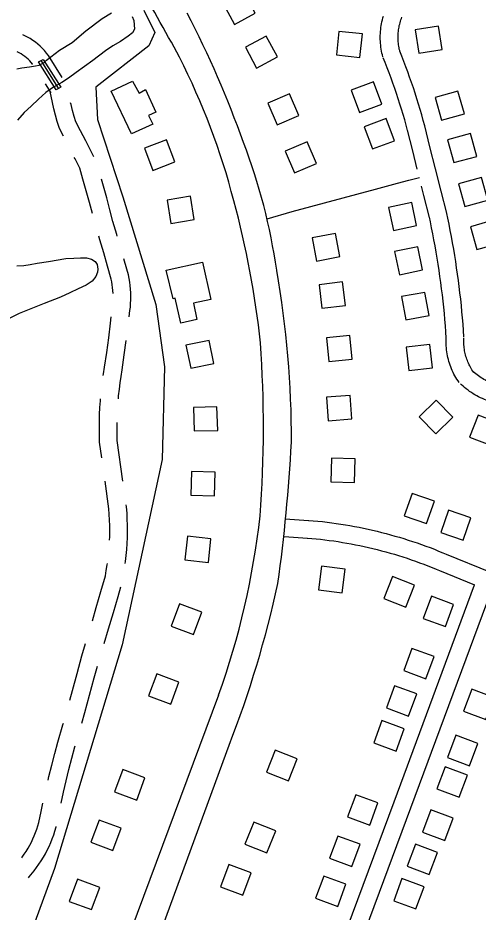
# Model space of a CAD drawing. Extents: x 3568792 to 3606828, y 529143 to 554785.
# Drawn here: x 3587636 to 3588414, y 538929 to 540442 of the extents above; entities that cross this region are included whole.
import ezdxf

# ---------------------------------------------------------------- set-up
doc = ezdxf.new("R2010")
doc.units = 0
for name, color, linetype in [('V-BLDG-OTLN', 7, 'Continuous'), ('V-BRDG-OTLN', 7, 'Continuous'), ('V-ROAD-CNTR', 7, 'Continuous'), ('V-SITE-OTLN', 7, 'Continuous'), ('V-TOPO-SHOR', 7, 'Continuous')]:
    doc.layers.add(name, color=color, linetype=linetype)

msp = doc.modelspace()

# ---------------------------------------------------------------- linework, layer by layer
at = {"layer": 'V-BLDG-OTLN'}
for points in [[(3587983.2, 540466.5), (3588002.1, 540431.3), (3588037.4, 540450.1), (3588018.5, 540485.4)], [(3588307.4, 540422), (3588313.8, 540382.5), (3588353.2, 540388.9), (3588346.9, 540428.4)], [(3588020.8, 540392.6), (3588039.7, 540357.4), (3588074.9, 540376.3), (3588056, 540411.5)], [(3588214.2, 540375.6), (3588218.3, 540415.4), (3588178.5, 540419.4), (3588174.4, 540379.6)], [(3587828, 540246.1), (3587794, 540318.6), (3587829.9, 540335.4), (3587841.3, 540314.8), (3587851.9, 540321.2), (3587869.2, 540282.6), (3587856.9, 540277.4), (3587864, 540262.4)], [(3588251.2, 540296.4), (3588237.1, 540333.9), (3588199.7, 540319.8), (3588213.7, 540282.4)], [(3588058.3, 540298.2), (3588074.1, 540261.5), (3588110.8, 540277.2), (3588095.1, 540314)], [(3588341.4, 540307.6), (3588352.1, 540269.1), (3588390.7, 540279.8), (3588379.9, 540318.3)], [(3588272.7, 540234.6), (3588258.7, 540272.1), (3588221.2, 540258), (3588235.3, 540220.6)], [(3588362.4, 540235.9), (3588373.1, 540197.4), (3588411.7, 540208.1), (3588400.9, 540246.6)], [(3587901.6, 540198.9), (3587887.1, 540236.2), (3587849.9, 540221.7), (3587864.4, 540184.4)], [(3588088.1, 540217), (3588103.9, 540180.2), (3588140.6, 540196), (3588124.9, 540232.8)], [(3588381.1, 540161.8), (3588391.8, 540123.3), (3588430.4, 540134), (3588419.7, 540172.5)], [(3587934.2, 540101.3), (3587927.6, 540140.7), (3587888.2, 540134.2), (3587894.7, 540094.7)], [(3588309.9, 540090.8), (3588301.7, 540130), (3588262.5, 540121.8), (3588270.7, 540082.6)], [(3588401.2, 540089.1), (3588411.9, 540050.6), (3588450.5, 540061.3), (3588439.7, 540099.9)], [(3588133.4, 540070.1), (3588141, 540030.9), (3588180.3, 540038.5), (3588172.7, 540077.8)], [(3588320.2, 540015.9), (3588312, 540055), (3588272.8, 540046.9), (3588281, 540007.7)], [(3587886.9, 540015.5), (3587948.3, 540029.2), (3587962.4, 539966.1), (3587932.7, 539959.5), (3587938.8, 539932.1), (3587911.5, 539926), (3587902.2, 539967.9), (3587898.4, 539967.1)], [(3588145.2, 539990.8), (3588150.1, 539951.1), (3588189.8, 539956), (3588184.9, 539995.7)], [(3588331, 539938.6), (3588323.8, 539977.9), (3588284.5, 539970.7), (3588291.7, 539931.4)], [(3587967.4, 539857.5), (3587959.4, 539896.7), (3587920.2, 539888.7), (3587928.2, 539849.5)], [(3588157.5, 539900.9), (3588161.5, 539861.1), (3588201.3, 539865.1), (3588197.2, 539904.9)], [(3588336.7, 539850.2), (3588332.2, 539889.9), (3588292.4, 539885.5), (3588296.9, 539845.7)], [(3588158, 539800.7), (3588160.8, 539760.8), (3588200.7, 539763.7), (3588197.9, 539803.6)], [(3588371, 539766.8), (3588343, 539795.3), (3588314.4, 539767.3), (3588342.5, 539738.7)], [(3587973.8, 539744.5), (3587972.6, 539784.5), (3587932.7, 539783.4), (3587933.8, 539743.4)], [(3588451.1, 539755.8), (3588413.9, 539770.4), (3588399.2, 539733.2), (3588436.5, 539718.6)], [(3588166.2, 539697.5), (3588164.9, 539657.5), (3588204.9, 539656.2), (3588206.2, 539696.2)], [(3587968.4, 539633.8), (3587969.3, 539673.8), (3587929.3, 539674.7), (3587928.4, 539634.7)], [(3588289.1, 539600), (3588326.8, 539586.8), (3588340, 539624.5), (3588302.3, 539637.7)], [(3588350.8, 539571.7), (3588388.5, 539558.5), (3588401.8, 539596.2), (3588364, 539609.4)], [(3587958.1, 539521.1), (3587962.4, 539560.9), (3587922.7, 539565.2), (3587918.4, 539525.4)], [(3588149.5, 539514.6), (3588144.3, 539474.9), (3588184, 539469.8), (3588189.1, 539509.5)], [(3588306.4, 539482.8), (3588269.1, 539497.3), (3588254.6, 539460.1), (3588291.8, 539445.5)], [(3588358.8, 539412.5), (3588372.6, 539450.1), (3588335, 539463.9), (3588321.2, 539426.3)], [(3587932.9, 539399.2), (3587946.9, 539436.7), (3587909.4, 539450.7), (3587895.4, 539413.2)], [(3588325.8, 539324.3), (3588339.6, 539361.8), (3588302, 539375.6), (3588288.2, 539338.1)], [(3587894.4, 539281.1), (3587908.4, 539318.6), (3587870.9, 539332.6), (3587857, 539295.1)], [(3588296.6, 539261.1), (3588310.4, 539298.6), (3588272.8, 539312.4), (3588259.1, 539274.9)], [(3588403.4, 539306.7), (3588389.3, 539269.3), (3588426.8, 539255.2), (3588440.8, 539292.7)], [(3588275.3, 539201.9), (3588289, 539239.5), (3588251.5, 539253.3), (3588237.7, 539215.7)], [(3588376.2, 539228.5), (3588362.1, 539191.1), (3588399.6, 539177), (3588413.6, 539214.5)], [(3588071.2, 539203.5), (3588056.3, 539166.3), (3588093.4, 539151.5), (3588108.3, 539188.6)], [(3587836.9, 539119), (3587850.9, 539156.5), (3587813.4, 539170.5), (3587799.4, 539133)], [(3588358.4, 539175.2), (3588344.3, 539137.7), (3588381.8, 539123.7), (3588395.8, 539161.1)], [(3588231, 539076.6), (3588244.7, 539114.1), (3588207.2, 539127.9), (3588193.4, 539090.4)], [(3588334.2, 539102.3), (3588320.2, 539064.9), (3588357.6, 539050.8), (3588371.7, 539088.3)], [(3587796.7, 539033.8), (3587810.7, 539071.2), (3587773.3, 539085.2), (3587759.3, 539047.8)], [(3588034.7, 539081.7), (3588019.9, 539044.5), (3588057, 539029.7), (3588071.9, 539066.8)], [(3588200.6, 539006.8), (3588214.4, 539044.3), (3588176.8, 539058.1), (3588163, 539020.5)], [(3588308.1, 539044.4), (3588294.1, 539007), (3588331.5, 538992.9), (3588345.6, 539030.4)], [(3587992.7, 539009.7), (3587978.7, 538972.3), (3588016.2, 538958.3), (3588030.2, 538995.7)], [(3588176.7, 538939.1), (3588190.5, 538976.6), (3588153, 538990.4), (3588139.2, 538952.9)], [(3587760.4, 538933.6), (3587774.4, 538971.1), (3587737, 538985.1), (3587723, 538947.6)], [(3588285.3, 538986.2), (3588271.3, 538948.7), (3588308.8, 538934.7), (3588322.8, 538972.1)]]:
    msp.add_lwpolyline(points, close=True, dxfattribs=at)
at = {"layer": 'V-BRDG-OTLN'}
msp.add_lwpolyline([(3587678.6, 540372.2), (3587708.6, 540324.9), (3587704.9, 540322.9), (3587701, 540320.8), (3587671, 540368.1), (3587675.3, 540370.4)], close=True, dxfattribs=at)
msp.add_lwpolyline([(3587704.9, 540323), (3587704.8, 540323.4), (3587675.6, 540370), (3587675.3, 540370.4)], dxfattribs=at)
at = {"layer": 'V-ROAD-CNTR'}
for p, q in [((3587692.1, 540315.4), (3587682.6, 540330.5)), ((3588348.7, 539507.3), (3588408.1, 539483))]:
    msp.add_line(p, q, dxfattribs=at)
for points in [[(3588253.1, 540376.6), (3588252.3, 540379.6), (3588251.5, 540382.9), (3588250.9, 540386.1), (3588250.3, 540389.4), (3588249.8, 540392.7), (3588249.3, 540396), (3588249, 540399.3), (3588248.8, 540402.7), (3588248.7, 540406), (3588248.6, 540409.3), (3588248.7, 540412.7), (3588248.8, 540416), (3588249, 540419.3), (3588249.3, 540422.6), (3588249.7, 540426), (3588250.2, 540429.3), (3588250.8, 540432.5), (3588251.5, 540435.8), (3588252.3, 540439.1), (3588253.1, 540442.3), (3588254.1, 540445.5)], [(3588282.1, 540384.3), (3588281.4, 540386.9), (3588280.8, 540389.4), (3588280.3, 540391.8), (3588279.9, 540394.3), (3588279.5, 540396.8), (3588279.2, 540399.3), (3588278.9, 540401.8), (3588278.8, 540404.3), (3588278.6, 540406.8), (3588278.6, 540409.3), (3588278.6, 540411.9), (3588278.7, 540414.4), (3588278.9, 540416.9), (3588279.2, 540419.4), (3588279.5, 540421.9), (3588279.8, 540424.4), (3588280.3, 540426.9), (3588280.8, 540429.3), (3588281.4, 540431.8), (3588282, 540434.2), (3588282.7, 540436.6), (3588283.5, 540439), (3588284.3, 540441.4), (3588285.2, 540443.7)], [(3587711.1, 540341.5), (3587687.9, 540378.5), (3587687.2, 540379.4), (3587684.6, 540382.9), (3587681.1, 540387), (3587677.5, 540390.8), (3587673.8, 540394.5), (3587669.8, 540398), (3587665.7, 540401.3), (3587661.4, 540404.3), (3587656.9, 540407.2), (3587652.3, 540409.8), (3587647.6, 540412.2), (3587644.6, 540413.5)], [(3587661.3, 540364), (3587661.1, 540364.2), (3587658.7, 540367.1), (3587656.1, 540369.8), (3587653.4, 540372.5), (3587650.6, 540375), (3587647.6, 540377.3), (3587644.5, 540379.5), (3587641.4, 540381.5), (3587638.1, 540383.4), (3587634.7, 540385.1)], [(3588323.8, 540259.9), (3588321.3, 540269), (3588318.7, 540278.2), (3588316, 540287.4), (3588313.2, 540296.5), (3588310.4, 540305.6), (3588307.5, 540314.7), (3588304.5, 540323.8), (3588301.4, 540332.8), (3588298.2, 540341.8), (3588295, 540350.8), (3588291.7, 540359.8), (3588288.3, 540368.7), (3588284.9, 540377.6), (3588281.5, 540386)], [(3588294.9, 540251.9), (3588292.4, 540260.9), (3588289.9, 540269.9), (3588287.3, 540278.8), (3588284.6, 540287.7), (3588281.8, 540296.6), (3588279, 540305.4), (3588276, 540314.2), (3588273, 540323), (3588270, 540331.8), (3588266.8, 540340.6), (3588263.6, 540349.3), (3588260.3, 540358), (3588257, 540366.6), (3588253.7, 540374.9)], [(3587713.1, 540242.1), (3587706.2, 540255.4), (3587702.7, 540267.1), (3587699.7, 540277.7), (3587697, 540288.4), (3587694.4, 540299.1), (3587692.2, 540309.9), (3587690.2, 540320.1), (3587690.1, 540320.5)], [(3587764.5, 540207.4), (3587759.4, 540217.4), (3587750.8, 540234.3), (3587742.2, 540251.1), (3587734.1, 540266.7), (3587731.5, 540275.5), (3587728.7, 540285.5), (3587726.1, 540295.6), (3587725.3, 540298.9)], [(3588360.9, 540111.8), (3588351.4, 540149.3), (3588341.9, 540186.9), (3588332.6, 540224.4), (3588323.9, 540259.5)], [(3588311.1, 540186.5), (3588303.5, 540217.2), (3588294.8, 540252.3)], [(3587762.1, 540111.6), (3587757.2, 540130), (3587751.7, 540149.8), (3587746.1, 540169.6), (3587740.6, 540188.2), (3587732.7, 540203.8), (3587731.3, 540206.4)], [(3587804.1, 540073.3), (3587803.4, 540075.7), (3587796.6, 540097.8), (3587791.5, 540117.6), (3587786.2, 540137.8), (3587780.6, 540157.9), (3587777.3, 540169.6)], [(3588057.7, 540102.4), (3588099.5, 540114.8), (3588240.8, 540152.6), (3588259.4, 540157.8), (3588278, 540162.6), (3588296.8, 540167.6), (3588315, 540172.1)], [(3588331.8, 540104.4), (3588322.3, 540142), (3588318.4, 540157.5)], [(3588390.1, 539902.7), (3588389.4, 539913.3), (3588388.6, 539924), (3588387.7, 539934.6), (3588386.7, 539945.2), (3588385.7, 539955.9), (3588384.6, 539966.5), (3588383.3, 539977.1), (3588382.1, 539987.7), (3588380.7, 539998.3), (3588379.2, 540008.9), (3588377.7, 540019.5), (3588376.1, 540030.1), (3588374.4, 540040.6), (3588372.7, 540051.2), (3588370.8, 540061.7), (3588368.9, 540072.2), (3588366.9, 540082.7), (3588364.8, 540093.2), (3588362.6, 540103.6), (3588361, 540111.2)], [(3588360.2, 539900.7), (3588359.5, 539911.2), (3588358.7, 539921.6), (3588357.8, 539932), (3588356.9, 539942.4), (3588355.8, 539952.8), (3588354.7, 539963.2), (3588353.6, 539973.6), (3588352.3, 539984), (3588351, 539994.4), (3588349.5, 540004.8), (3588348, 540015.1), (3588346.5, 540025.5), (3588344.8, 540035.8), (3588343.1, 540046.1), (3588341.3, 540056.4), (3588339.4, 540066.7), (3588337.4, 540077), (3588335.4, 540087.2), (3588333.3, 540097.5), (3588331.7, 540105)], [(3587797, 539976.3), (3587796.7, 539981), (3587796.3, 539985.9), (3587795.6, 539990.8), (3587794.8, 539995.7), (3587793.8, 540000.3), (3587787.7, 540022.3), (3587781.3, 540044.7), (3587774.6, 540067), (3587772.8, 540073.1)], [(3587824.2, 539936.4), (3587825.5, 539947.4), (3587826.2, 539953), (3587826.7, 539959.1), (3587827, 539965.1), (3587827.1, 539971.2), (3587827, 539977.2), (3587826.6, 539983.3), (3587826.1, 539989.3), (3587825.3, 539995.3), (3587824.2, 540001.3), (3587822.9, 540007.4), (3587816.5, 540030.5), (3587815.3, 540034.9)], [(3587780.5, 539837.4), (3587780.9, 539840.3), (3587782.7, 539851.4), (3587786.3, 539876.1), (3587789.6, 539901), (3587792.7, 539925.9), (3587794, 539936.5)], [(3587805.9, 539797.6), (3587806.4, 539803.1), (3587807.6, 539814), (3587808.9, 539824.8), (3587810.5, 539835.7), (3587812.4, 539846.8), (3587816, 539872), (3587819.3, 539896.7)], [(3588381.7, 539825.7), (3588380, 539828.2), (3588378.2, 539831), (3588376.4, 539833.9), (3588374.8, 539836.7), (3588373.2, 539839.7), (3588371.8, 539842.6), (3588370.4, 539845.6), (3588369.1, 539848.7), (3588367.8, 539851.8), (3588366.7, 539854.9), (3588365.6, 539858), (3588364.7, 539861.2), (3588363.8, 539864.4), (3588363, 539867.6), (3588362.3, 539870.8), (3588361.7, 539874.1), (3588361.2, 539877.4), (3588360.7, 539880.7), (3588360.4, 539883.9), (3588360.1, 539887.3), (3588360, 539890.6), (3588359.9, 539893.9), (3588359.9, 539897.2), (3588360, 539900.5), (3588360.2, 539902.5)], [(3588406.5, 539842.6), (3588405, 539844.8), (3588403.6, 539846.9), (3588402.3, 539849.1), (3588401.1, 539851.2), (3588399.9, 539853.4), (3588398.8, 539855.6), (3588397.8, 539857.9), (3588396.8, 539860.2), (3588395.9, 539862.5), (3588395, 539864.8), (3588394.2, 539867.2), (3588393.5, 539869.6), (3588392.8, 539872), (3588392.2, 539874.4), (3588391.7, 539876.8), (3588391.2, 539879.2), (3588390.8, 539881.7), (3588390.5, 539884.2), (3588390.3, 539886.6), (3588390.1, 539889.1), (3588390, 539891.6), (3588389.9, 539894.1), (3588389.9, 539896.6), (3588390, 539899.1), (3588390.1, 539900.8)], [(3588444.3, 539821.3), (3588441.5, 539822.3), (3588438.9, 539823.2), (3588436.3, 539824.3), (3588433.8, 539825.4), (3588431.2, 539826.6), (3588428.8, 539827.9), (3588426.3, 539829.2), (3588423.9, 539830.6), (3588421.5, 539832), (3588419.1, 539833.5), (3588416.8, 539835.1), (3588414.5, 539836.7), (3588412.3, 539838.4), (3588410.1, 539840.1), (3588408, 539841.9), (3588405.8, 539843.7), (3588404.2, 539845.2)], [(3588434.3, 539793), (3588431.1, 539794.1), (3588427.8, 539795.4), (3588424.6, 539796.7), (3588421.3, 539798.1), (3588418.1, 539799.7), (3588414.9, 539801.3), (3588411.8, 539802.9), (3588408.7, 539804.7), (3588405.7, 539806.5), (3588402.7, 539808.4), (3588399.7, 539810.4), (3588396.9, 539812.5), (3588394, 539814.6), (3588391.2, 539816.8), (3588388.5, 539819), (3588385.8, 539821.4), (3588384, 539823.1)], [(3587777.9, 539698), (3587774.3, 539724.6), (3587773.9, 539736.8), (3587773.8, 539748.3), (3587773.9, 539759.9), (3587774.2, 539771.4), (3587774.8, 539782.9), (3587775.5, 539794.5), (3587775.8, 539797.7)], [(3587813.7, 539658.4), (3587804.2, 539727.1), (3587803.9, 539737.4), (3587803.8, 539748.4), (3587803.9, 539757.7)], [(3587791.1, 539558.9), (3587791.3, 539564.2), (3587791.4, 539573.7), (3587791.4, 539583.3), (3587791.1, 539592.8), (3587790.6, 539602.4), (3587790, 539611.6), (3587783.5, 539658.4)], [(3587817.7, 539519), (3587818.1, 539522.5), (3587819.3, 539532.6), (3587820.2, 539542.8), (3587820.8, 539553.1), (3587821.3, 539563.3), (3587821.4, 539573.5), (3587821.4, 539583.8), (3587821.1, 539594), (3587820.6, 539604.2), (3587819.8, 539614.8), (3587819.3, 539618.7)], [(3588088, 539594.8), (3588127.4, 539592.2)], [(3588127.7, 539592.2), (3588135.4, 539591.5), (3588143.2, 539590.8), (3588151, 539590), (3588158.7, 539589.1), (3588166.5, 539588.1), (3588174.2, 539587), (3588182, 539585.8), (3588189.7, 539584.6), (3588197.4, 539583.3), (3588205.1, 539581.9), (3588212.7, 539580.4), (3588220.4, 539578.9), (3588228, 539577.2), (3588235.7, 539575.5), (3588243.3, 539573.7), (3588250.8, 539571.8), (3588258.4, 539569.9), (3588266, 539567.8), (3588273.5, 539565.7), (3588281, 539563.5), (3588288.5, 539561.3), (3588295.9, 539558.9), (3588303.3, 539556.5), (3588310.7, 539554), (3588318.1, 539551.4), (3588325.5, 539548.8), (3588332.8, 539546), (3588340.1, 539543.2), (3588347.3, 539540.3), (3588354.6, 539537.4), (3588360.2, 539535)], [(3588086.1, 539564.9), (3588125.5, 539562.3)], [(3588125.2, 539562.3), (3588132.7, 539561.7), (3588140.2, 539561), (3588147.6, 539560.2), (3588155.1, 539559.3), (3588162.5, 539558.3), (3588170, 539557.3), (3588177.4, 539556.2), (3588184.8, 539555), (3588192.2, 539553.7), (3588199.6, 539552.4), (3588206.9, 539551), (3588214.3, 539549.5), (3588221.6, 539547.9), (3588228.9, 539546.3), (3588236.2, 539544.5), (3588243.5, 539542.7), (3588250.8, 539540.9), (3588258, 539538.9), (3588265.2, 539536.9), (3588272.4, 539534.8), (3588279.6, 539532.6), (3588286.8, 539530.4), (3588293.9, 539528), (3588301, 539525.6), (3588308.1, 539523.2), (3588315.1, 539520.6), (3588322.2, 539518), (3588329.2, 539515.3), (3588336.1, 539512.5), (3588343.1, 539509.7), (3588348.5, 539507.4)], [(3588360, 539535.1), (3588434.9, 539504.5), (3588669.9, 539414.3)], [(3587762.2, 539422.4), (3587768.7, 539444.5), (3587776.5, 539471.7), (3587784, 539498.4), (3587785.6, 539507.2), (3587787.1, 539516.7), (3587787.4, 539519.1)], [(3587721.2, 537585.9), (3587889.3, 538051), (3588080.3, 538600.2), (3588272.1, 539116), (3588408.1, 539483)], [(3587748.3, 537572.5), (3587917.6, 538041), (3588108.6, 538590), (3588300.3, 539105.6), (3588436, 539471.9)], [(3587781.9, 539383.8), (3587789.5, 539408.7), (3587797.5, 539436.1), (3587805.4, 539463.5), (3587809.9, 539479.8)], [(3587724, 539287.8), (3587728.5, 539304.1), (3587736.3, 539333.2), (3587744, 539362.8), (3587750.6, 539384.1)], [(3587744.2, 539249), (3587749.3, 539267), (3587757.4, 539296.2), (3587765.3, 539325.5), (3587770.5, 539345.5)], [(3587975.4, 539296.4), (3587816.1, 538869.5), (3587631.5, 538350.8), (3587498.9, 537967.1), (3587394.4, 537686.6), (3587275.6, 537362.7), (3587125.3, 536959.6)], [(3587687.2, 539152.7), (3587688.5, 539158.6), (3587693.4, 539178.1), (3587698.4, 539197.5), (3587703.7, 539217), (3587712.2, 539246.1), (3587713.1, 539249.3)], [(3587166.6, 536937.1), (3587438.3, 537670.8), (3587746.5, 538538.5), (3587993.1, 539211.9)], [(3587709, 539113.6), (3587713.2, 539132.3), (3587717.7, 539151.6), (3587722.4, 539170.7), (3587727.4, 539189.9), (3587732.5, 539208.9), (3587733, 539210.6)], [(3587642.8, 539021.4), (3587643.5, 539022.3), (3587647, 539027.2), (3587650.2, 539032.2), (3587653.3, 539037.3), (3587656.2, 539042.5), (3587659, 539047.7), (3587661.6, 539053.1), (3587663.9, 539058.6), (3587666.1, 539064.1), (3587668.2, 539069.7), (3587670, 539075.4), (3587671.6, 539080.8), (3587675.4, 539099.8), (3587678.3, 539113.7)], [(3587653.8, 538987.2), (3587655.4, 538989.2), (3587663.5, 538999), (3587667.8, 539004.7), (3587671.8, 539010.4), (3587675.6, 539016.2), (3587679.2, 539022.1), (3587682.6, 539028.2), (3587685.8, 539034.4), (3587688.8, 539040.6), (3587691.6, 539047), (3587694.2, 539053.5), (3587696.6, 539060), (3587698.7, 539066.6), (3587700.7, 539073.7), (3587700.9, 539074.4)]]:
    msp.add_lwpolyline(points, dxfattribs=at)
for centre, radius, start, end in [((3582596.2, 537491.2), 6045.6, 28.49767, 29.95453), ((3586274.4, 539604.6), 1852.5, 19.7781, 27.1692), ((3586834.8, 539830.7), 1204.8, 14.5301, 26.893), ((3587079.8, 539873.4), 1003.8, 8.1225, 20.8984), ((3586523.4, 539731.5), 1531.2, 6.0304, 15.2015), ((3586464.7, 539731.3), 1633.8, 359.7583, 10.0072), ((3586056.2, 539749.4), 1995, 355.6963, 4.1091), ((3585169.9, 539882.3), 2932.8, 352.2246, 356.9145), ((3586684.7, 539755.1), 1369.8, 340.4397, 353.4875), ((3586290.8, 539875.1), 1826.9, 338.7146, 347.6865)]:
    msp.add_arc(centre, radius, start, end, dxfattribs=at)
at = {"layer": 'V-SITE-OTLN'}
msp.add_lwpolyline([(3587849.2, 540455.6), (3587867.5, 540417.6), (3587857.6, 540395.1), (3587767.9, 540325), (3587770.7, 540270.3), (3587813.7, 540139.5), (3587869, 539957.6), (3587884.2, 539851.8), (3587879.7, 539695.4), (3587812.1, 539381.8), (3587698.2, 539002.9), (3587467, 538373.5), (3587249.6, 537785.3)], dxfattribs=at)
at = {"layer": 'V-TOPO-SHOR'}
for points in [[(3587634.2, 540356), (3587642.7, 540357.8), (3587655.5, 540359.3), (3587666, 540361), (3587672.2, 540362.6), (3587680.4, 540367), (3587684.4, 540370.9), (3587692, 540376.6), (3587706.6, 540387.5), (3587727.7, 540400.8), (3587751, 540420.4), (3587778.4, 540441.2), (3587794.6, 540450.7)], [(3587829.2, 540444.9), (3587832, 540438), (3587833, 540423.3), (3587829.7, 540416.8), (3587822.4, 540411.7), (3587809.8, 540402.4), (3587796.6, 540394.8), (3587784.4, 540386.5), (3587762.9, 540370.2), (3587734.7, 540349.7), (3587721.5, 540340.2), (3587710.6, 540332.8), (3587696.4, 540325.2), (3587683.2, 540316), (3587670.9, 540305.1), (3587658.3, 540292.9), (3587647, 540282.3), (3587635.3, 540269.4)], [(3587634.1, 540023), (3587646.2, 540023.4), (3587656.7, 540025.2), (3587668.5, 540027.3), (3587687.8, 540030.3), (3587717.3, 540035), (3587730.7, 540035.7), (3587742.2, 540036.5), (3587752, 540036.4), (3587760.8, 540034.2), (3587766.6, 540029.9), (3587770.1, 540024.9), (3587771.3, 540017.4), (3587770.5, 540011.9), (3587767.8, 540004.7), (3587761.4, 539996.7), (3587751.5, 539990), (3587738, 539984), (3587723.9, 539977), (3587708.4, 539969.8), (3587680.7, 539959.1), (3587652.4, 539947.8), (3587638.3, 539942.2), (3587620.2, 539933)]]:
    msp.add_lwpolyline(points, dxfattribs=at)

doc.saveas('drawing.dxf')
